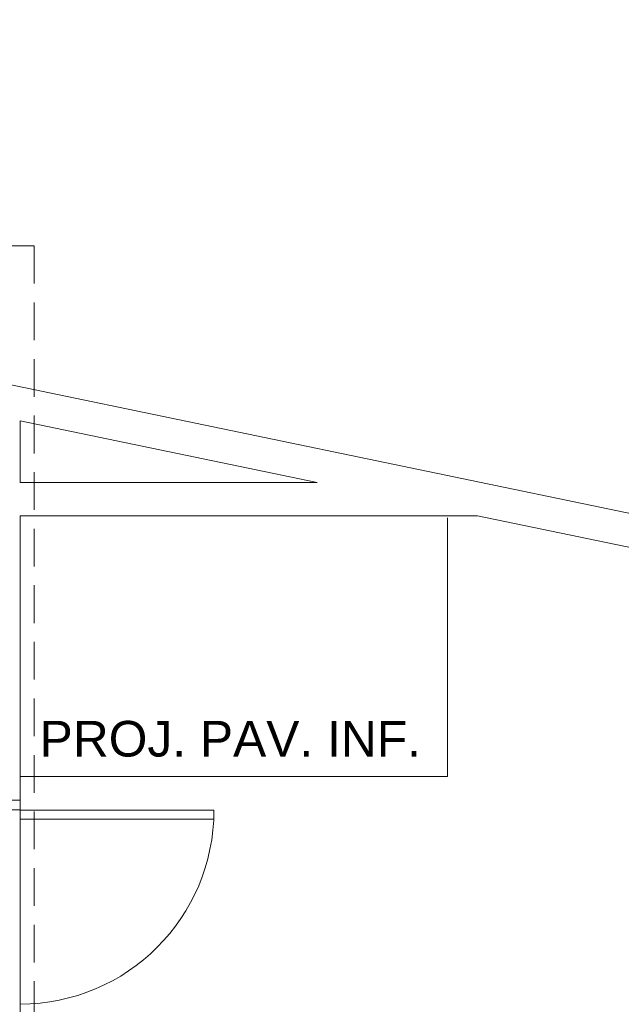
# Model space of a CAD drawing. Header units: millimetres. Extents: x 567 to 934, y -1 to 364.
# Tile 721 of 1056: x 800.65 to 805.72, y 102.84 to 111.14. Entities that reach past the tile are written whole.
import ezdxf

# ---------------------------------------------------------------- set-up
doc = ezdxf.new("R2010")
doc.units = ezdxf.units.MM
doc.header["$MEASUREMENT"] = 0
doc.linetypes.add('HIDDEN2', pattern=[0.47625, 0.3175, -0.15875])
doc.linetypes.add('NULL', pattern=[0])
for name, color, linetype, lineweight in [('A-DETL', 7, 'Continuous', 13), ('A-WALL', 7, 'Continuous', 25), ('ARQ-ESQUAD', 7, 'Continuous', 25), ('C-PROP-LINE', 7, 'Continuous', 25), ('DI-Detalhes', 1, 'HIDDEN2', 9), ('G-ANNO-TEXT', 231, 'Continuous', 9)]:
    doc.layers.add(name, color=color, linetype=linetype, lineweight=lineweight)
doc.styles.add('Arial', font='arial.ttf')

msp = doc.modelspace()

# ---------------------------------------------------------------- linework, layer by layer
at = {"layer": 'A-DETL', "color": 8, "linetype": 'Continuous', "lineweight": 5}
for p, q in [((804.251, 104.7627), (804.251, 106.9416)), ((800.651, 87.679), (800.651, 104.7627)), ((800.651, 104.7627), (804.251, 104.7627))]:
    msp.add_line(p, q, dxfattribs=at)
at = {"layer": 'A-WALL', "color": 8, "lineweight": 5}
for p, q in [((819.131, 104.2086), (792.479, 109.7406)), ((800.651, 107.7584), (803.1536, 107.239)), ((800.651, 107.239), (800.651, 107.7584)), ((803.1536, 107.239), (800.651, 107.239)), ((800.651, 106.959), (804.5026, 106.959)), ((800.651, 104.5627), (800.651, 106.959)), ((804.5026, 106.959), (806.844, 106.473))]:
    msp.add_line(p, q, dxfattribs=at)
at = {"layer": 'ARQ-ESQUAD', "color": 8, "lineweight": 5}
for p, q in [((800.371, 104.5627), (800.651, 104.5627)), ((800.371, 104.5627), (800.651, 104.5627)), ((800.651, 104.5627), (800.651, 104.4827)), ((800.651, 104.5627), (800.651, 104.4827)), ((800.651, 104.4827), (800.371, 104.4827)), ((800.651, 104.4827), (800.371, 104.4827)), ((800.651, 104.4787), (802.283, 104.4787)), ((800.651, 104.4027), (800.651, 104.4787)), ((800.651, 104.4787), (800.651, 104.4027)), ((802.283, 104.4787), (800.651, 104.4787)), ((802.283, 104.4787), (802.283, 104.4027)), ((802.283, 104.4027), (802.283, 104.4787)), ((802.283, 104.4027), (800.651, 104.4027)), ((800.651, 104.4027), (802.283, 104.4027))]:
    msp.add_line(p, q, dxfattribs=at)
msp.add_arc((800.651, 104.4787), 1.632, 270, 360, dxfattribs=at)
at = {"layer": 'C-PROP-LINE', "color": 8, "lineweight": 5}
msp.add_line((827.8839, 102.3918), (763.6793, 115.7183), dxfattribs=at)
at = {"layer": 'DI-Detalhes'}
msp.add_lwpolyline([(796.7193, 109.23), (800.7669, 109.23), (800.7669, 99.4575), (796.7193, 99.4575), (796.7193, 109.23)], dxfattribs=at)

# ---------------------------------------------------------------- texts
at = {"layer": 'G-ANNO-TEXT', "color": 8, "linetype": 'NULL', "lineweight": 5, "insert": (800.8143, 104.9266), "char_height": 0.3, "width": 6.428506, "attachment_point": 7, "line_spacing_factor": 0.9, "style": 'Arial'}
msp.add_mtext('PROJ. PAV. INF.', dxfattribs=at)

doc.saveas('drawing.dxf')
